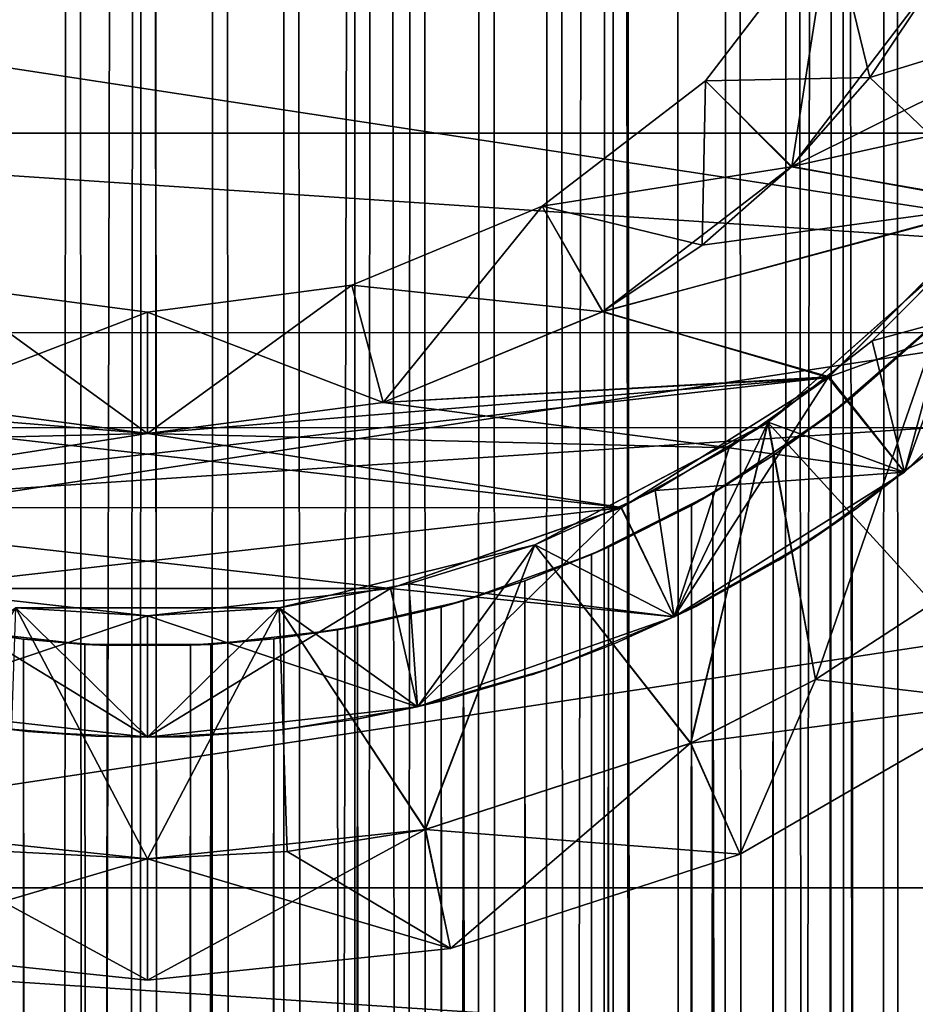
# Model space of a CAD drawing. Header units: millimetres. Extents: x -41 to 9, y -3 to 403.
# Tile 445 of 505: x -0.53 to 3.16, y 333.9 to 337.95. Entities that reach past the tile are written whole.
import ezdxf

# ---------------------------------------------------------------- set-up
doc = ezdxf.new("R2010")
doc.units = ezdxf.units.MM
doc.header["$LTSCALE"] = 81.481481
for name, color, linetype in [('1222', 7, 'CONTINUOUS'), ('1223', 7, 'CONTINUOUS'), ('1241', 7, 'CONTINUOUS'), ('1242', 7, 'CONTINUOUS'), ('25', 7, 'CONTINUOUS'), ('29', 7, 'CONTINUOUS'), ('35', 7, 'CONTINUOUS'), ('43', 7, 'CONTINUOUS'), ('51', 7, 'CONTINUOUS'), ('52', 7, 'CONTINUOUS'), ('55', 7, 'CONTINUOUS'), ('56', 7, 'CONTINUOUS'), ('57', 7, 'CONTINUOUS'), ('60', 7, 'CONTINUOUS'), ('61', 7, 'CONTINUOUS'), ('62', 7, 'CONTINUOUS'), ('66', 7, 'CONTINUOUS'), ('67', 7, 'CONTINUOUS'), ('69', 7, 'CONTINUOUS'), ('70', 7, 'CONTINUOUS'), ('71', 7, 'CONTINUOUS'), ('72', 7, 'CONTINUOUS'), ('73', 7, 'CONTINUOUS'), ('74', 7, 'CONTINUOUS'), ('75', 7, 'CONTINUOUS'), ('76', 7, 'CONTINUOUS'), ('78', 7, 'CONTINUOUS'), ('79', 7, 'CONTINUOUS'), ('82', 7, 'CONTINUOUS')]:
    doc.layers.add(name, color=color, linetype=linetype)

msp = doc.modelspace()

# ---------------------------------------------------------------- linework, layer by layer
at = {"layer": '1222', "linetype": 'Continuous'}
for points in [[(-40.875, 336.6656, 93.369), (9.125, 339.9995, 93.5), (-40.875, 340.0002, 93.5), (-40.875, 336.6656, 93.369)], [(9.125, 336.6647, 93.3689), (9.125, 339.9995, 93.5), (-40.875, 336.6656, 93.369), (9.125, 336.6647, 93.3689)], [(-40.875, 333.3517, 92.9768), (9.125, 336.6647, 93.3689), (-40.875, 336.6656, 93.369), (-40.875, 333.3517, 92.9768)], [(9.125, 333.3508, 92.9766), (9.125, 336.6647, 93.3689), (-40.875, 333.3517, 92.9768), (9.125, 333.3508, 92.9766)]]:
    msp.add_3dface(points, dxfattribs=at)
at = {"layer": '1223', "linetype": 'Continuous'}
for points in [[(9.125, 340.0005, 8.5), (9.125, 336.666, 8.631), (-40.875, 339.9998, 8.5), (9.125, 340.0005, 8.5)], [(-40.875, 339.9998, 8.5), (9.125, 336.666, 8.631), (-40.875, 336.6652, 8.631), (-40.875, 339.9998, 8.5)], [(9.125, 336.666, 8.631), (9.125, 333.3527, 9.0231), (-40.875, 336.6652, 8.631), (9.125, 336.666, 8.631)], [(-40.875, 336.6652, 8.631), (9.125, 333.3527, 9.0231), (-40.875, 333.352, 9.0232), (-40.875, 336.6652, 8.631)]]:
    msp.add_3dface(points, dxfattribs=at)
at = {"layer": '1241', "linetype": 'Continuous'}
for points in [[(9.125, 340.6076, 12.0047), (-11.275, 340.6082, 12.0047), (-11.275, 337.4865, 12.0811), (9.125, 340.6076, 12.0047)], [(9.125, 337.4857, 12.0811), (9.125, 340.6076, 12.0047), (-11.275, 337.4865, 12.0811), (9.125, 337.4857, 12.0811)], [(9.125, 337.4857, 12.0811), (-11.275, 337.4865, 12.0811), (-11.275, 334.3808, 12.4069), (9.125, 337.4857, 12.0811)], [(9.125, 334.3801, 12.407), (9.125, 337.4857, 12.0811), (-11.275, 334.3808, 12.4069), (9.125, 334.3801, 12.407)], [(9.125, 334.3801, 12.407), (-11.275, 334.3808, 12.4069), (-11.275, 331.3111, 12.9802), (9.125, 334.3801, 12.407)], [(9.125, 331.3102, 12.9804), (9.125, 334.3801, 12.407), (-11.275, 331.3111, 12.9802), (9.125, 331.3102, 12.9804)]]:
    msp.add_3dface(points, dxfattribs=at)
at = {"layer": '1242', "linetype": 'Continuous'}
for points in [[(9.125, 339.3924, 89.9953), (9.125, 336.2738, 89.8216), (-11.275, 339.3918, 89.9953), (9.125, 339.3924, 89.9953)], [(9.125, 336.2738, 89.8216), (-11.275, 336.2744, 89.8216), (-11.275, 339.3918, 89.9953), (9.125, 336.2738, 89.8216)], [(9.125, 336.2738, 89.8216), (-11.275, 333.1801, 89.3991), (-11.275, 336.2744, 89.8216), (9.125, 336.2738, 89.8216)], [(9.125, 336.2738, 89.8216), (9.125, 333.1784, 89.3988), (-11.275, 333.1801, 89.3991), (9.125, 336.2738, 89.8216)]]:
    msp.add_3dface(points, dxfattribs=at)
at = {"layer": '25', "linetype": 'Continuous'}
for points in [[(-0.9805, 400, -7.9397), (-0.018, 400, -8), (-0.7651, 64.5613, -7.9633), (-0.9805, 400, -7.9397)], [(-0.7651, 64.5613, -7.9633), (-0.018, 400, -8), (-0.2578, 64.6178, -7.9958), (-0.7651, 64.5613, -7.9633)], [(-0.2578, 64.6178, -7.9958), (-0.018, 400, -8), (0.2611, 64.6176, -7.9957), (-0.2578, 64.6178, -7.9958)], [(-0.018, 400, -8), (0.9453, 400, -7.9439), (0.2611, 64.6176, -7.9957), (-0.018, 400, -8)], [(0.2611, 64.6176, -7.9957), (0.9453, 400, -7.9439), (0.7824, 64.5583, -7.9617), (0.2611, 64.6176, -7.9957)], [(0.7824, 64.5583, -7.9617), (0.9453, 400, -7.9439), (1.3008, 64.4383, -7.8935), (0.7824, 64.5583, -7.9617)], [(0.9453, 400, -7.9439), (1.8942, 400, -7.7725), (1.3008, 64.4383, -7.8935), (0.9453, 400, -7.9439)], [(1.3008, 64.4383, -7.8935), (1.8942, 400, -7.7725), (1.828, 64.2484, -7.7883), (1.3008, 64.4383, -7.8935)], [(1.828, 64.2484, -7.7883), (1.8942, 400, -7.7725), (2.3286, 63.996, -7.6536), (1.828, 64.2484, -7.7883)], [(1.8942, 400, -7.7725), (2.8155, 400, -7.4882), (2.3286, 63.996, -7.6536), (1.8942, 400, -7.7725)], [(2.3286, 63.996, -7.6536), (2.8155, 400, -7.4882), (2.8117, 63.6722, -7.4897), (2.3286, 63.996, -7.6536)], [(2.8117, 63.6722, -7.4897), (2.8155, 400, -7.4882), (3.2481, 63.2925, -7.3109), (2.8117, 63.6722, -7.4897)], [(2.8155, 400, -7.4882), (3.6959, 400, -7.0951), (3.2481, 63.2925, -7.3109), (2.8155, 400, -7.4882)], [(2.8117, 336.3278, 7.4897), (2.8401, 0, 7.4789), (3.2481, 336.7075, 7.3109), (2.8117, 336.3278, 7.4897)], [(2.8401, 0, 7.4789), (3.7186, 0, 7.0832), (3.2481, 336.7075, 7.3109), (2.8401, 0, 7.4789)], [(2.3286, 336.004, 7.6536), (2.8401, 0, 7.4789), (2.8117, 336.3278, 7.4897), (2.3286, 336.004, 7.6536)], [(1.828, 335.7516, 7.7883), (1.9203, 0, 7.7661), (2.3286, 336.004, 7.6536), (1.828, 335.7516, 7.7883)], [(1.9203, 0, 7.7661), (2.8401, 0, 7.4789), (2.3286, 336.004, 7.6536), (1.9203, 0, 7.7661)], [(1.3008, 335.5617, 7.8935), (1.9203, 0, 7.7661), (1.828, 335.7516, 7.7883), (1.3008, 335.5617, 7.8935)], [(0.7824, 335.4417, 7.9617), (0.9725, 0, 7.9407), (1.3008, 335.5617, 7.8935), (0.7824, 335.4417, 7.9617)], [(0.9725, 0, 7.9407), (1.9203, 0, 7.7661), (1.3008, 335.5617, 7.8935), (0.9725, 0, 7.9407)], [(-0.952, 0, 7.9431), (0.0104, 0, 8), (-0.7651, 335.4387, 7.9633), (-0.952, 0, 7.9431)], [(-0.7651, 335.4387, 7.9633), (0.0104, 0, 8), (-0.2578, 335.3822, 7.9958), (-0.7651, 335.4387, 7.9633)], [(0.2611, 335.3824, 7.9957), (0.9725, 0, 7.9407), (0.7824, 335.4417, 7.9617), (0.2611, 335.3824, 7.9957)], [(-0.2578, 335.3822, 7.9958), (0.0104, 0, 8), (0.2611, 335.3824, 7.9957), (-0.2578, 335.3822, 7.9958)], [(0.0104, 0, 8), (0.9725, 0, 7.9407), (0.2611, 335.3824, 7.9957), (0.0104, 0, 8)]]:
    msp.add_3dface(points, dxfattribs=at)
at = {"layer": '29', "linetype": 'Continuous'}
for points in [[(-0.4917, 64.5988, -4.2215), (-0.6048, 398.5, -4.2067), (-0.8335, 64.5493, -4.1675), (-0.4917, 64.5988, -4.2215)], [(-0.3032, 398.5, -4.2392), (-0.6048, 398.5, -4.2067), (-0.4917, 64.5988, -4.2215), (-0.3032, 398.5, -4.2392)], [(-0.1504, 64.6226, -4.2473), (-0.3032, 398.5, -4.2392), (-0.4917, 64.5988, -4.2215), (-0.1504, 64.6226, -4.2473)], [(0, 398.5, -4.25), (-0.3032, 398.5, -4.2392), (-0.1504, 64.6226, -4.2473), (0, 398.5, -4.25)], [(0.1907, 64.6211, -4.2457), (0, 398.5, -4.25), (-0.1504, 64.6226, -4.2473), (0.1907, 64.6211, -4.2457)], [(0.2847, 398.5, -4.2405), (0, 398.5, -4.25), (0.1907, 64.6211, -4.2457), (0.2847, 398.5, -4.2405)], [(0.532, 64.5943, -4.2166), (0.2847, 398.5, -4.2405), (0.1907, 64.6211, -4.2457), (0.532, 64.5943, -4.2166)], [(0.5681, 398.5, -4.2119), (0.2847, 398.5, -4.2405), (0.532, 64.5943, -4.2166), (0.5681, 398.5, -4.2119)], [(0.8739, 64.5417, -4.1592), (0.5681, 398.5, -4.2119), (0.532, 64.5943, -4.2166), (0.8739, 64.5417, -4.1592)], [(0.849, 398.5, -4.1643), (0.5681, 398.5, -4.2119), (0.8739, 64.5417, -4.1592), (0.849, 398.5, -4.1643)], [(1.126, 398.5, -4.0981), (0.849, 398.5, -4.1643), (0.8739, 64.5417, -4.1592), (1.126, 398.5, -4.0981)], [(1.2164, 64.4622, -4.0722), (1.126, 398.5, -4.0981), (0.8739, 64.5417, -4.1592), (1.2164, 64.4622, -4.0722)], [(1.398, 398.5, -4.0135), (1.126, 398.5, -4.0981), (1.2164, 64.4622, -4.0722), (1.398, 398.5, -4.0135)], [(1.5592, 64.3543, -3.9537), (1.398, 398.5, -4.0135), (1.2164, 64.4622, -4.0722), (1.5592, 64.3543, -3.9537)], [(1.6637, 398.5, -3.9108), (1.398, 398.5, -4.0135), (1.5592, 64.3543, -3.9537), (1.6637, 398.5, -3.9108)], [(1.9012, 64.2161, -3.801), (1.6637, 398.5, -3.9108), (1.5592, 64.3543, -3.9537), (1.9012, 64.2161, -3.801)], [(1.9219, 398.5, -3.7906), (1.6637, 398.5, -3.9108), (1.9012, 64.2161, -3.801), (1.9219, 398.5, -3.7906)], [(2.2408, 64.0459, -3.6113), (1.9219, 398.5, -3.7906), (1.9012, 64.2161, -3.801), (2.2408, 64.0459, -3.6113)], [(2.1715, 398.5, -3.6533), (1.9219, 398.5, -3.7906), (2.2408, 64.0459, -3.6113), (2.1715, 398.5, -3.6533)], [(2.4114, 398.5, -3.4997), (2.1715, 398.5, -3.6533), (2.2408, 64.0459, -3.6113), (2.4114, 398.5, -3.4997)], [(2.5748, 63.842, -3.3813), (2.4114, 398.5, -3.4997), (2.2408, 64.0459, -3.6113), (2.5748, 63.842, -3.3813)], [(2.6404, 398.5, -3.3303), (2.4114, 398.5, -3.4997), (2.5748, 63.842, -3.3813), (2.6404, 398.5, -3.3303)], [(2.8988, 63.6038, -3.108), (2.6404, 398.5, -3.3303), (2.5748, 63.842, -3.3813), (2.8988, 63.6038, -3.108)], [(2.8576, 398.5, -3.1459), (2.6404, 398.5, -3.3303), (2.8988, 63.6038, -3.108), (2.8576, 398.5, -3.1459)], [(3.0619, 398.5, -2.9474), (2.8576, 398.5, -3.1459), (2.8988, 63.6038, -3.108), (3.0619, 398.5, -2.9474)], [(3.2065, 63.333, -2.7894), (3.0619, 398.5, -2.9474), (2.8988, 63.6038, -3.108), (3.2065, 63.333, -2.7894)], [(3.2524, 398.5, -2.7357), (3.0619, 398.5, -2.9474), (3.2065, 63.333, -2.7894), (3.2524, 398.5, -2.7357)], [(3.2121, 336.6725, 2.783), (3.0702, 1.5, 2.9387), (2.9026, 336.3993, 3.1044), (3.2121, 336.6725, 2.783)], [(3.2608, 1.5, 2.7257), (3.0702, 1.5, 2.9387), (3.2121, 336.6725, 2.783), (3.2608, 1.5, 2.7257)], [(2.9026, 336.3993, 3.1044), (2.6483, 1.5, 3.324), (2.5767, 336.1593, 3.3798), (2.9026, 336.3993, 3.1044)], [(2.8657, 1.5, 3.1385), (2.6483, 1.5, 3.324), (2.9026, 336.3993, 3.1044), (2.8657, 1.5, 3.1385)], [(3.0702, 1.5, 2.9387), (2.8657, 1.5, 3.1385), (2.9026, 336.3993, 3.1044), (3.0702, 1.5, 2.9387)], [(2.5767, 336.1593, 3.3798), (2.4188, 1.5, 3.4945), (2.2406, 335.954, 3.6114), (2.5767, 336.1593, 3.3798)], [(2.6483, 1.5, 3.324), (2.4188, 1.5, 3.4945), (2.5767, 336.1593, 3.3798), (2.6483, 1.5, 3.324)], [(2.2406, 335.954, 3.6114), (1.9282, 1.5, 3.7874), (1.8989, 335.7828, 3.8022), (2.2406, 335.954, 3.6114)], [(2.1785, 1.5, 3.6492), (1.9282, 1.5, 3.7874), (2.2406, 335.954, 3.6114), (2.1785, 1.5, 3.6492)], [(2.4188, 1.5, 3.4945), (2.1785, 1.5, 3.6492), (2.2406, 335.954, 3.6114), (2.4188, 1.5, 3.4945)], [(1.8989, 335.7828, 3.8022), (1.6693, 1.5, 3.9085), (1.5546, 335.6441, 3.9555), (1.8989, 335.7828, 3.8022)], [(1.9282, 1.5, 3.7874), (1.6693, 1.5, 3.9085), (1.8989, 335.7828, 3.8022), (1.9282, 1.5, 3.7874)], [(1.5546, 335.6441, 3.9555), (1.4028, 1.5, 4.0118), (1.2095, 335.536, 4.0743), (1.5546, 335.6441, 3.9555)], [(1.6693, 1.5, 3.9085), (1.4028, 1.5, 4.0118), (1.5546, 335.6441, 3.9555), (1.6693, 1.5, 3.9085)], [(1.2095, 335.536, 4.0743), (1.1299, 1.5, 4.0971), (0.8647, 335.4566, 4.1611), (1.2095, 335.536, 4.0743)], [(1.4028, 1.5, 4.0118), (1.1299, 1.5, 4.0971), (1.2095, 335.536, 4.0743), (1.4028, 1.5, 4.0118)], [(-0.5101, 335.4032, 4.2193), (-0.6048, 1.5, 4.2067), (-0.8543, 335.4546, 4.1633), (-0.5101, 335.4032, 4.2193)], [(0.8647, 335.4566, 4.1611), (0.5701, 1.5, 4.2116), (0.5205, 335.4044, 4.218), (0.8647, 335.4566, 4.1611)], [(0.8519, 1.5, 4.1637), (0.5701, 1.5, 4.2116), (0.8647, 335.4566, 4.1611), (0.8519, 1.5, 4.1637)], [(1.1299, 1.5, 4.0971), (0.8519, 1.5, 4.1637), (0.8647, 335.4566, 4.1611), (1.1299, 1.5, 4.0971)], [(-0.3032, 1.5, 4.2392), (-0.6048, 1.5, 4.2067), (-0.5101, 335.4032, 4.2193), (-0.3032, 1.5, 4.2392)], [(-0.1665, 335.378, 4.2467), (-0.3032, 1.5, 4.2392), (-0.5101, 335.4032, 4.2193), (-0.1665, 335.378, 4.2467)], [(0.5205, 335.4044, 4.218), (0.2857, 1.5, 4.2404), (0.1769, 335.3784, 4.2463), (0.5205, 335.4044, 4.218)], [(0.5701, 1.5, 4.2116), (0.2857, 1.5, 4.2404), (0.5205, 335.4044, 4.218), (0.5701, 1.5, 4.2116)], [(0, 1.5, 4.25), (-0.3032, 1.5, 4.2392), (-0.1665, 335.378, 4.2467), (0, 1.5, 4.25)], [(0.1769, 335.3784, 4.2463), (0, 1.5, 4.25), (-0.1665, 335.378, 4.2467), (0.1769, 335.3784, 4.2463)], [(0.2857, 1.5, 4.2404), (0, 1.5, 4.25), (0.1769, 335.3784, 4.2463), (0.2857, 1.5, 4.2404)]]:
    msp.add_3dface(points, dxfattribs=at)
at = {"layer": '35', "linetype": 'Continuous'}
for points in [[(2.8117, 336.3278, 7.4897), (3.2481, 336.7075, 7.3109), (2.9026, 336.3993, 3.1044), (2.8117, 336.3278, 7.4897)], [(3.2481, 336.7075, 7.3109), (3.2121, 336.6725, 2.783), (2.9026, 336.3993, 3.1044), (3.2481, 336.7075, 7.3109)], [(2.8117, 336.3278, 7.4897), (2.9026, 336.3993, 3.1044), (2.5767, 336.1593, 3.3798), (2.8117, 336.3278, 7.4897)], [(2.3286, 336.004, 7.6536), (2.8117, 336.3278, 7.4897), (2.5767, 336.1593, 3.3798), (2.3286, 336.004, 7.6536)], [(2.3286, 336.004, 7.6536), (2.5767, 336.1593, 3.3798), (2.2406, 335.954, 3.6114), (2.3286, 336.004, 7.6536)], [(1.828, 335.7516, 7.7883), (2.3286, 336.004, 7.6536), (1.8989, 335.7828, 3.8022), (1.828, 335.7516, 7.7883)], [(2.3286, 336.004, 7.6536), (2.2406, 335.954, 3.6114), (1.8989, 335.7828, 3.8022), (2.3286, 336.004, 7.6536)], [(1.828, 335.7516, 7.7883), (1.8989, 335.7828, 3.8022), (1.5546, 335.6441, 3.9555), (1.828, 335.7516, 7.7883)], [(1.3008, 335.5617, 7.8935), (1.828, 335.7516, 7.7883), (1.5546, 335.6441, 3.9555), (1.3008, 335.5617, 7.8935)], [(1.3008, 335.5617, 7.8935), (1.5546, 335.6441, 3.9555), (1.2095, 335.536, 4.0743), (1.3008, 335.5617, 7.8935)], [(0.7824, 335.4417, 7.9617), (1.3008, 335.5617, 7.8935), (0.8647, 335.4566, 4.1611), (0.7824, 335.4417, 7.9617)], [(1.3008, 335.5617, 7.8935), (1.2095, 335.536, 4.0743), (0.8647, 335.4566, 4.1611), (1.3008, 335.5617, 7.8935)], [(-0.7651, 335.4387, 7.9633), (-0.5101, 335.4032, 4.2193), (-0.8543, 335.4546, 4.1633), (-0.7651, 335.4387, 7.9633)], [(-0.7651, 335.4387, 7.9633), (-0.2578, 335.3822, 7.9958), (-0.5101, 335.4032, 4.2193), (-0.7651, 335.4387, 7.9633)], [(0.2611, 335.3824, 7.9957), (0.7824, 335.4417, 7.9617), (0.5205, 335.4044, 4.218), (0.2611, 335.3824, 7.9957)], [(0.7824, 335.4417, 7.9617), (0.8647, 335.4566, 4.1611), (0.5205, 335.4044, 4.218), (0.7824, 335.4417, 7.9617)], [(-0.2578, 335.3822, 7.9958), (-0.1665, 335.378, 4.2467), (-0.5101, 335.4032, 4.2193), (-0.2578, 335.3822, 7.9958)], [(0.2611, 335.3824, 7.9957), (0.5205, 335.4044, 4.218), (0.1769, 335.3784, 4.2463), (0.2611, 335.3824, 7.9957)], [(-0.2578, 335.3822, 7.9958), (0.2611, 335.3824, 7.9957), (-0.1665, 335.378, 4.2467), (-0.2578, 335.3822, 7.9958)], [(0.2611, 335.3824, 7.9957), (0.1769, 335.3784, 4.2463), (-0.1665, 335.378, 4.2467), (0.2611, 335.3824, 7.9957)]]:
    msp.add_3dface(points, dxfattribs=at)
at = {"layer": '43', "linetype": 'Continuous'}
for points in [[(3.2185, 336.1736, 7.3241), (2.9199, 335.9412, 3.0882), (2.7304, 335.8114, 7.5195), (3.2185, 336.1736, 7.3241)], [(3.2207, 336.1755, 2.7731), (2.9199, 335.9412, 3.0882), (3.2185, 336.1736, 7.3241), (3.2207, 336.1755, 2.7731)], [(2.9199, 335.9412, 3.0882), (2.5977, 335.7278, 3.3635), (2.7304, 335.8114, 7.5195), (2.9199, 335.9412, 3.0882)], [(2.7304, 335.8114, 7.5195), (2.2576, 335.5387, 3.6008), (2.1982, 335.5091, 7.692), (2.7304, 335.8114, 7.5195)], [(2.5977, 335.7278, 3.3635), (2.2576, 335.5387, 3.6008), (2.7304, 335.8114, 7.5195), (2.5977, 335.7278, 3.3635)], [(2.2576, 335.5387, 3.6008), (1.9248, 335.3853, 3.7894), (2.1982, 335.5091, 7.692), (2.2576, 335.5387, 3.6008)], [(2.1982, 335.5091, 7.692), (1.9248, 335.3853, 3.7894), (1.6656, 335.2856, 7.8247), (2.1982, 335.5091, 7.692)], [(1.9248, 335.3853, 3.7894), (1.5822, 335.2569, 3.9444), (1.6656, 335.2856, 7.8247), (1.9248, 335.3853, 3.7894)], [(1.6656, 335.2856, 7.8247), (1.2253, 335.1525, 4.0695), (1.0913, 335.1205, 7.9252), (1.6656, 335.2856, 7.8247)], [(1.5822, 335.2569, 3.9444), (1.2253, 335.1525, 4.0695), (1.6656, 335.2856, 7.8247), (1.5822, 335.2569, 3.9444)], [(1.2253, 335.1525, 4.0695), (0.8692, 335.0761, 4.1601), (1.0913, 335.1205, 7.9252), (1.2253, 335.1525, 4.0695)], [(1.0913, 335.1205, 7.9252), (0.8692, 335.0761, 4.1601), (0.5323, 335.0284, 7.9822), (1.0913, 335.1205, 7.9252)], [(-0.98, 335.097, 7.9398), (-0.4924, 335.0243, 7.9848), (-0.5963, 335.0357, 4.2079), (-0.98, 335.097, 7.9398)], [(0.8692, 335.0761, 4.1601), (0.5169, 335.0268, 4.2185), (0.5323, 335.0284, 7.9822), (0.8692, 335.0761, 4.1601)], [(-0.5963, 335.0357, 4.2079), (-0.4924, 335.0243, 7.9848), (-0.2139, 335.0046, 4.2446), (-0.5963, 335.0357, 4.2079)], [(0.1544, 335.0024, 4.2472), (0, 335, 8), (0.5323, 335.0284, 7.9822), (0.1544, 335.0024, 4.2472)], [(0.5169, 335.0268, 4.2185), (0.1544, 335.0024, 4.2472), (0.5323, 335.0284, 7.9822), (0.5169, 335.0268, 4.2185)], [(-0.4924, 335.0243, 7.9848), (0, 335, 8), (-0.2139, 335.0046, 4.2446), (-0.4924, 335.0243, 7.9848)], [(-0.2139, 335.0046, 4.2446), (0, 335, 8), (0.1544, 335.0024, 4.2472), (-0.2139, 335.0046, 4.2446)]]:
    msp.add_3dface(points, dxfattribs=at)
at = {"layer": '51', "linetype": 'Continuous'}
for points in [[(3.2473, 338.1245, 3.25), (4.0553, 338.0495, 3.25), (2.9742, 337.7161, 3.25), (3.2473, 338.1245, 3.25)], [(4.0553, 338.0495, 3.25), (3.5198, 337.1963, 3.25), (2.9742, 337.7161, 3.25), (4.0553, 338.0495, 3.25)], [(2.9742, 337.7161, 3.25), (3.5198, 337.1963, 3.25), (2.6504, 337.3471, 3.25), (2.9742, 337.7161, 3.25)], [(2.6504, 337.3471, 3.25), (3.5198, 337.1963, 3.25), (1.8736, 336.7516, 3.25), (2.6504, 337.3471, 3.25)], [(3.5198, 337.1963, 3.25), (2.8076, 336.4833, 3.25), (1.8736, 336.7516, 3.25), (3.5198, 337.1963, 3.25)], [(1.8736, 336.7516, 3.25), (2.8076, 336.4833, 3.25), (0.9704, 336.3778, 3.25), (1.8736, 336.7516, 3.25)], [(0, 336.25, 3.25), (-2.8037, 336.4802, 3.25), (-0.9706, 336.3778, 3.25), (0, 336.25, 3.25)], [(1.9527, 335.9458, 3.25), (-2.8037, 336.4802, 3.25), (0, 336.25, 3.25), (1.9527, 335.9458, 3.25)], [(-1.9505, 335.9447, 3.25), (-2.8037, 336.4802, 3.25), (1.9527, 335.9458, 3.25), (-1.9505, 335.9447, 3.25)], [(2.8076, 336.4833, 3.25), (2.3955, 336.1906, 3.25), (0.9704, 336.3778, 3.25), (2.8076, 336.4833, 3.25)], [(0.9704, 336.3778, 3.25), (2.3955, 336.1906, 3.25), (0, 336.25, 3.25), (0.9704, 336.3778, 3.25)], [(2.3955, 336.1906, 3.25), (1.9527, 335.9458, 3.25), (0, 336.25, 3.25), (2.3955, 336.1906, 3.25)], [(1.0013, 335.6128, 3.25), (-1.9505, 335.9447, 3.25), (1.9527, 335.9458, 3.25), (1.0013, 335.6128, 3.25)], [(-1.0012, 335.6128, 3.25), (-1.9505, 335.9447, 3.25), (1.0013, 335.6128, 3.25), (-1.0012, 335.6128, 3.25)], [(0, 335.5, 3.25), (-1.0012, 335.6128, 3.25), (1.0013, 335.6128, 3.25), (0, 335.5, 3.25)]]:
    msp.add_3dface(points, dxfattribs=at)
at = {"layer": '52', "linetype": 'Continuous'}
for points in [[(2.8146, 338.375, 3.75), (2.9742, 337.7161, 3.25), (2.2981, 337.7019, 3.75), (2.8146, 338.375, 3.75)], [(3.2473, 338.1245, 3.25), (2.9742, 337.7161, 3.25), (2.8146, 338.375, 3.75), (3.2473, 338.1245, 3.25)], [(2.2981, 337.7019, 3.75), (2.6504, 337.3471, 3.25), (1.625, 337.1854, 3.75), (2.2981, 337.7019, 3.75)], [(2.9742, 337.7161, 3.25), (2.6504, 337.3471, 3.25), (2.2981, 337.7019, 3.75), (2.9742, 337.7161, 3.25)], [(2.6504, 337.3471, 3.25), (1.8736, 336.7516, 3.25), (1.625, 337.1854, 3.75), (2.6504, 337.3471, 3.25)], [(1.625, 337.1854, 3.75), (1.8736, 336.7516, 3.25), (0.8412, 336.8607, 3.75), (1.625, 337.1854, 3.75)], [(0, 336.75, 3.75), (-0.9706, 336.3778, 3.25), (-0.8412, 336.8607, 3.75), (0, 336.75, 3.75)], [(0.9704, 336.3778, 3.25), (0, 336.25, 3.25), (0.8412, 336.8607, 3.75), (0.9704, 336.3778, 3.25)], [(0.8412, 336.8607, 3.75), (0, 336.25, 3.25), (0, 336.75, 3.75), (0.8412, 336.8607, 3.75)], [(1.8736, 336.7516, 3.25), (0.9704, 336.3778, 3.25), (0.8412, 336.8607, 3.75), (1.8736, 336.7516, 3.25)], [(0, 336.25, 3.25), (-0.9706, 336.3778, 3.25), (0, 336.75, 3.75), (0, 336.25, 3.25)]]:
    msp.add_3dface(points, dxfattribs=at)
at = {"layer": '55', "linetype": 'Continuous'}
for points in [[(2.8146, 338.375, 22.75), (2.8146, 338.375, 3.75), (2.2981, 337.7019, 3.75), (2.8146, 338.375, 22.75)], [(2.2981, 337.7019, 22.75), (2.8146, 338.375, 22.75), (2.2981, 337.7019, 3.75), (2.2981, 337.7019, 22.75)], [(2.2981, 337.7019, 22.75), (2.2981, 337.7019, 3.75), (1.625, 337.1854, 3.75), (2.2981, 337.7019, 22.75)], [(1.625, 337.1854, 22.75), (2.2981, 337.7019, 22.75), (1.625, 337.1854, 3.75), (1.625, 337.1854, 22.75)], [(0.8412, 336.8607, 22.75), (1.625, 337.1854, 22.75), (0.8412, 336.8607, 3.75), (0.8412, 336.8607, 22.75)], [(1.625, 337.1854, 22.75), (1.625, 337.1854, 3.75), (0.8412, 336.8607, 3.75), (1.625, 337.1854, 22.75)], [(-0.8412, 336.8607, 22.75), (0, 336.75, 22.75), (-0.8412, 336.8607, 3.75), (-0.8412, 336.8607, 22.75)], [(0, 336.75, 22.75), (0, 336.75, 3.75), (-0.8412, 336.8607, 3.75), (0, 336.75, 22.75)], [(0, 336.75, 22.75), (0.8412, 336.8607, 22.75), (0, 336.75, 3.75), (0, 336.75, 22.75)], [(0.8412, 336.8607, 22.75), (0.8412, 336.8607, 3.75), (0, 336.75, 3.75), (0.8412, 336.8607, 22.75)]]:
    msp.add_3dface(points, dxfattribs=at)
at = {"layer": '56', "linetype": 'Continuous'}
for points in [[(2.2981, 337.7019, 22.75), (2.6529, 337.3496, 23.25), (2.8146, 338.375, 22.75), (2.2981, 337.7019, 22.75)], [(2.6529, 337.3496, 23.25), (3.2484, 338.1264, 23.25), (2.8146, 338.375, 22.75), (2.6529, 337.3496, 23.25)], [(1.625, 337.1854, 22.75), (2.2839, 337.0258, 23.25), (2.2981, 337.7019, 22.75), (1.625, 337.1854, 22.75)], [(2.2839, 337.0258, 23.25), (2.6529, 337.3496, 23.25), (2.2981, 337.7019, 22.75), (2.2839, 337.0258, 23.25)], [(0.8412, 336.8607, 22.75), (0.9706, 336.3778, 23.25), (1.625, 337.1854, 22.75), (0.8412, 336.8607, 22.75)], [(0.9706, 336.3778, 23.25), (1.8755, 336.7527, 23.25), (1.625, 337.1854, 22.75), (0.9706, 336.3778, 23.25)], [(1.8755, 336.7527, 23.25), (2.2839, 337.0258, 23.25), (1.625, 337.1854, 22.75), (1.8755, 336.7527, 23.25)], [(-0.9704, 336.3778, 23.25), (0, 336.25, 23.25), (-0.8412, 336.8607, 22.75), (-0.9704, 336.3778, 23.25)], [(-0.8412, 336.8607, 22.75), (0, 336.25, 23.25), (0, 336.75, 22.75), (-0.8412, 336.8607, 22.75)], [(0, 336.75, 22.75), (0.9706, 336.3778, 23.25), (0.8412, 336.8607, 22.75), (0, 336.75, 22.75)], [(0, 336.25, 23.25), (0.9706, 336.3778, 23.25), (0, 336.75, 22.75), (0, 336.25, 23.25)]]:
    msp.add_3dface(points, dxfattribs=at)
at = {"layer": '57', "linetype": 'Continuous'}
for points in [[(2.6529, 337.3496, 23.25), (4.0542, 338.0473, 23.25), (3.2484, 338.1264, 23.25), (2.6529, 337.3496, 23.25)], [(3.8094, 337.6045, 23.25), (4.0542, 338.0473, 23.25), (2.6529, 337.3496, 23.25), (3.8094, 337.6045, 23.25)], [(3.5167, 337.1924, 23.25), (3.8094, 337.6045, 23.25), (2.6529, 337.3496, 23.25), (3.5167, 337.1924, 23.25)], [(2.2839, 337.0258, 23.25), (3.5167, 337.1924, 23.25), (2.6529, 337.3496, 23.25), (2.2839, 337.0258, 23.25)], [(2.8037, 336.4802, 23.25), (3.5167, 337.1924, 23.25), (1.8755, 336.7527, 23.25), (2.8037, 336.4802, 23.25)], [(1.8755, 336.7527, 23.25), (3.5167, 337.1924, 23.25), (2.2839, 337.0258, 23.25), (1.8755, 336.7527, 23.25)], [(0.9706, 336.3778, 23.25), (2.8037, 336.4802, 23.25), (1.8755, 336.7527, 23.25), (0.9706, 336.3778, 23.25)], [(1.9505, 335.9447, 23.25), (2.8037, 336.4802, 23.25), (-1.9527, 335.9458, 23.25), (1.9505, 335.9447, 23.25)], [(-1.9527, 335.9458, 23.25), (2.8037, 336.4802, 23.25), (0, 336.25, 23.25), (-1.9527, 335.9458, 23.25)], [(0, 336.25, 23.25), (2.8037, 336.4802, 23.25), (0.9706, 336.3778, 23.25), (0, 336.25, 23.25)], [(-0.9704, 336.3778, 23.25), (-2.3955, 336.1906, 23.25), (0, 336.25, 23.25), (-0.9704, 336.3778, 23.25)], [(-2.3955, 336.1906, 23.25), (-1.9527, 335.9458, 23.25), (0, 336.25, 23.25), (-2.3955, 336.1906, 23.25)], [(-1.0013, 335.6128, 23.25), (1.9505, 335.9447, 23.25), (-1.9527, 335.9458, 23.25), (-1.0013, 335.6128, 23.25)], [(1.0012, 335.6128, 23.25), (1.9505, 335.9447, 23.25), (-1.0013, 335.6128, 23.25), (1.0012, 335.6128, 23.25)], [(0, 335.5, 23.25), (1.0012, 335.6128, 23.25), (-1.0013, 335.6128, 23.25), (0, 335.5, 23.25)]]:
    msp.add_3dface(points, dxfattribs=at)
at = {"layer": '60', "linetype": 'Continuous'}
for points in [[(3.5167, 337.1924, 23.25), (2.8037, 336.4802, 23.25), (3.1174, 336.0908, 22.75), (3.5167, 337.1924, 23.25)], [(3.9092, 336.8826, 22.75), (3.5167, 337.1924, 23.25), (3.1174, 336.0908, 22.75), (3.9092, 336.8826, 22.75)], [(2.8037, 336.4802, 23.25), (1.9505, 335.9447, 23.25), (2.1694, 335.4952, 22.75), (2.8037, 336.4802, 23.25)], [(3.1174, 336.0908, 22.75), (2.8037, 336.4802, 23.25), (2.1694, 335.4952, 22.75), (3.1174, 336.0908, 22.75)], [(1.9505, 335.9447, 23.25), (1.0012, 335.6128, 23.25), (1.1126, 335.1254, 22.75), (1.9505, 335.9447, 23.25)], [(2.1694, 335.4952, 22.75), (1.9505, 335.9447, 23.25), (1.1126, 335.1254, 22.75), (2.1694, 335.4952, 22.75)], [(0, 335, 22.75), (-1.0013, 335.6128, 23.25), (-1.1126, 335.1254, 22.75), (0, 335, 22.75)], [(0, 335.5, 23.25), (-1.0013, 335.6128, 23.25), (0, 335, 22.75), (0, 335.5, 23.25)], [(1.0012, 335.6128, 23.25), (0, 335.5, 23.25), (1.1126, 335.1254, 22.75), (1.0012, 335.6128, 23.25)], [(1.1126, 335.1254, 22.75), (0, 335.5, 23.25), (0, 335, 22.75), (1.1126, 335.1254, 22.75)]]:
    msp.add_3dface(points, dxfattribs=at)
at = {"layer": '61', "linetype": 'Continuous'}
for points in [[(3.9092, 336.8826, 12.25), (3.1174, 336.0908, 22.75), (3.1174, 336.0908, 12.25), (3.9092, 336.8826, 12.25)], [(3.9092, 336.8826, 22.75), (3.1174, 336.0908, 22.75), (3.9092, 336.8826, 12.25), (3.9092, 336.8826, 22.75)], [(3.1174, 336.0908, 12.25), (2.1694, 335.4952, 22.75), (2.1694, 335.4952, 12.25), (3.1174, 336.0908, 12.25)], [(3.1174, 336.0908, 22.75), (2.1694, 335.4952, 22.75), (3.1174, 336.0908, 12.25), (3.1174, 336.0908, 22.75)], [(2.1694, 335.4952, 12.25), (1.1126, 335.1254, 22.75), (1.1126, 335.1254, 12.25), (2.1694, 335.4952, 12.25)], [(2.1694, 335.4952, 22.75), (1.1126, 335.1254, 22.75), (2.1694, 335.4952, 12.25), (2.1694, 335.4952, 22.75)], [(0, 335, 12.25), (-1.1126, 335.1254, 22.75), (-1.1126, 335.1254, 12.25), (0, 335, 12.25)], [(0, 335, 22.75), (-1.1126, 335.1254, 22.75), (0, 335, 12.25), (0, 335, 22.75)], [(1.1126, 335.1254, 12.25), (0, 335, 22.75), (0, 335, 12.25), (1.1126, 335.1254, 12.25)], [(1.1126, 335.1254, 22.75), (0, 335, 22.75), (1.1126, 335.1254, 12.25), (1.1126, 335.1254, 22.75)]]:
    msp.add_3dface(points, dxfattribs=at)
at = {"layer": '62', "linetype": 'Continuous'}
for points in [[(3.1174, 336.0908, 3.75), (3.9092, 336.8826, 3.75), (3.1174, 336.0908, 6.75), (3.1174, 336.0908, 3.75)], [(3.1174, 336.0908, 6.75), (3.9092, 336.8826, 3.75), (3.9092, 336.8826, 6.75), (3.1174, 336.0908, 6.75)], [(2.1694, 335.4952, 3.75), (3.1174, 336.0908, 3.75), (2.1694, 335.4952, 6.75), (2.1694, 335.4952, 3.75)], [(2.1694, 335.4952, 6.75), (3.1174, 336.0908, 3.75), (3.1174, 336.0908, 6.75), (2.1694, 335.4952, 6.75)], [(1.1126, 335.1254, 3.75), (2.1694, 335.4952, 3.75), (1.1126, 335.1254, 6.75), (1.1126, 335.1254, 3.75)], [(1.1126, 335.1254, 6.75), (2.1694, 335.4952, 3.75), (2.1694, 335.4952, 6.75), (1.1126, 335.1254, 6.75)], [(-1.1126, 335.1254, 6.75), (0, 335, 3.75), (0, 335, 6.75), (-1.1126, 335.1254, 6.75)], [(-1.1126, 335.1254, 3.75), (0, 335, 3.75), (-1.1126, 335.1254, 6.75), (-1.1126, 335.1254, 3.75)], [(0, 335, 6.75), (1.1126, 335.1254, 3.75), (1.1126, 335.1254, 6.75), (0, 335, 6.75)], [(0, 335, 3.75), (1.1126, 335.1254, 3.75), (0, 335, 6.75), (0, 335, 3.75)]]:
    msp.add_3dface(points, dxfattribs=at)
at = {"layer": '66', "linetype": 'Continuous'}
for points in [[(2.9841, 336.6317, 11.75), (3.3683, 337.0159, 11.75), (3.1174, 336.0908, 12.25), (2.9841, 336.6317, 11.75)], [(3.3683, 337.0159, 11.75), (3.9092, 336.8826, 12.25), (3.1174, 336.0908, 12.25), (3.3683, 337.0159, 11.75)], [(2.5563, 336.2966, 11.75), (2.9841, 336.6317, 11.75), (3.1174, 336.0908, 12.25), (2.5563, 336.2966, 11.75)], [(2.0913, 336.0154, 11.75), (2.5563, 336.2966, 11.75), (2.1694, 335.4952, 12.25), (2.0913, 336.0154, 11.75)], [(2.5563, 336.2966, 11.75), (3.1174, 336.0908, 12.25), (2.1694, 335.4952, 12.25), (2.5563, 336.2966, 11.75)], [(1.5957, 335.7924, 11.75), (2.0913, 336.0154, 11.75), (2.1694, 335.4952, 12.25), (1.5957, 335.7924, 11.75)], [(1.0769, 335.6308, 11.75), (1.5957, 335.7924, 11.75), (1.1126, 335.1254, 12.25), (1.0769, 335.6308, 11.75)], [(1.5957, 335.7924, 11.75), (2.1694, 335.4952, 12.25), (1.1126, 335.1254, 12.25), (1.5957, 335.7924, 11.75)], [(0.5424, 335.5328, 11.75), (1.0769, 335.6308, 11.75), (1.1126, 335.1254, 12.25), (0.5424, 335.5328, 11.75)], [(-0.5424, 335.5328, 11.75), (0, 335.5, 11.75), (-1.1126, 335.1254, 12.25), (-0.5424, 335.5328, 11.75)], [(0, 335.5, 11.75), (0.5424, 335.5328, 11.75), (0, 335, 12.25), (0, 335.5, 11.75)], [(0.5424, 335.5328, 11.75), (1.1126, 335.1254, 12.25), (0, 335, 12.25), (0.5424, 335.5328, 11.75)], [(0, 335.5, 11.75), (0, 335, 12.25), (-1.1126, 335.1254, 12.25), (0, 335.5, 11.75)]]:
    msp.add_3dface(points, dxfattribs=at)
at = {"layer": '67', "linetype": 'Continuous'}
for points in [[(2.5548, 336.2955, 11), (3.3669, 337.0144, 11), (2.5563, 336.2966, 11.75), (2.5548, 336.2955, 11)], [(2.5563, 336.2966, 11.75), (3.3669, 337.0144, 11), (2.9841, 336.6317, 11.75), (2.5563, 336.2966, 11.75)], [(2.9841, 336.6317, 11.75), (3.3669, 337.0144, 11), (3.3683, 337.0159, 11.75), (2.9841, 336.6317, 11.75)], [(1.5947, 335.792, 11), (2.5548, 336.2955, 11), (1.5957, 335.7924, 11.75), (1.5947, 335.792, 11)], [(1.5957, 335.7924, 11.75), (2.5548, 336.2955, 11), (2.0913, 336.0154, 11.75), (1.5957, 335.7924, 11.75)], [(2.0913, 336.0154, 11.75), (2.5548, 336.2955, 11), (2.5563, 336.2966, 11.75), (2.0913, 336.0154, 11.75)], [(0.5424, 335.5328, 11.75), (1.5947, 335.792, 11), (1.0769, 335.6308, 11.75), (0.5424, 335.5328, 11.75)], [(0.5424, 335.5328, 11), (1.5947, 335.792, 11), (0.5424, 335.5328, 11.75), (0.5424, 335.5328, 11)], [(1.0769, 335.6308, 11.75), (1.5947, 335.792, 11), (1.5957, 335.7924, 11.75), (1.0769, 335.6308, 11.75)], [(-0.5424, 335.5328, 11.75), (-0.5424, 335.5328, 11), (0, 335.5, 11.75), (-0.5424, 335.5328, 11.75)], [(-0.5424, 335.5328, 11), (0.5424, 335.5328, 11), (0, 335.5, 11.75), (-0.5424, 335.5328, 11)], [(0, 335.5, 11.75), (0.5424, 335.5328, 11), (0.5424, 335.5328, 11.75), (0, 335.5, 11.75)]]:
    msp.add_3dface(points, dxfattribs=at)
at = {"layer": '69', "linetype": 'Continuous'}
for points in [[(2.5548, 336.2955, 11), (3.2346, 335.5517, 11), (3.3669, 337.0144, 11), (2.5548, 336.2955, 11)], [(1.5947, 335.792, 11), (2.2378, 334.9759, 11), (2.5548, 336.2955, 11), (1.5947, 335.792, 11)], [(2.2378, 334.9759, 11), (2.7512, 335.2376, 11), (2.5548, 336.2955, 11), (2.2378, 334.9759, 11)], [(2.7512, 335.2376, 11), (3.2346, 335.5517, 11), (2.5548, 336.2955, 11), (2.7512, 335.2376, 11)], [(0.5424, 335.5328, 11), (1.1451, 334.6205, 11), (1.5947, 335.792, 11), (0.5424, 335.5328, 11)], [(1.1451, 334.6205, 11), (2.2378, 334.9759, 11), (1.5947, 335.792, 11), (1.1451, 334.6205, 11)], [(-1.1437, 334.6202, 11), (0, 334.5, 11), (-0.5424, 335.5328, 11), (-1.1437, 334.6202, 11)], [(-0.5424, 335.5328, 11), (0, 334.5, 11), (0.5424, 335.5328, 11), (-0.5424, 335.5328, 11)], [(0, 334.5, 11), (0.5759, 334.5302, 11), (0.5424, 335.5328, 11), (0, 334.5, 11)], [(0.5759, 334.5302, 11), (1.1451, 334.6205, 11), (0.5424, 335.5328, 11), (0.5759, 334.5302, 11)]]:
    msp.add_3dface(points, dxfattribs=at)
at = {"layer": '70', "linetype": 'Continuous'}
for points in [[(2.7512, 335.2376, 11), (3.5267, 335.1459, 10.5), (3.2346, 335.5517, 11), (2.7512, 335.2376, 11)], [(2.2378, 334.9759, 11), (3.5267, 335.1459, 10.5), (2.7512, 335.2376, 11), (2.2378, 334.9759, 11)], [(2.4404, 334.5187, 10.5), (3.5267, 335.1459, 10.5), (2.2378, 334.9759, 11), (2.4404, 334.5187, 10.5)], [(1.1451, 334.6205, 11), (2.4404, 334.5187, 10.5), (2.2378, 334.9759, 11), (1.1451, 334.6205, 11)], [(0.5759, 334.5302, 11), (1.2475, 334.1311, 10.5), (1.1451, 334.6205, 11), (0.5759, 334.5302, 11)], [(1.2475, 334.1311, 10.5), (2.4404, 334.5187, 10.5), (1.1451, 334.6205, 11), (1.2475, 334.1311, 10.5)], [(0, 334.5, 11), (1.2475, 334.1311, 10.5), (0.5759, 334.5302, 11), (0, 334.5, 11)], [(0, 334, 10.5), (1.2475, 334.1311, 10.5), (0, 334.5, 11), (0, 334, 10.5)]]:
    msp.add_3dface(points, dxfattribs=at)
at = {"layer": '71', "linetype": 'Continuous'}
for points in [[(0, 334, 10.5), (-1.1437, 334.6202, 11), (-1.2475, 334.1311, 10.5), (0, 334, 10.5)], [(0, 334, 10.5), (0, 334.5, 11), (-1.1437, 334.6202, 11), (0, 334, 10.5)]]:
    msp.add_3dface(points, dxfattribs=at)
at = {"layer": '72', "linetype": 'Continuous'}
for points in [[(0, 334, 8.5), (0, 334, 10.5), (-1.2475, 334.1311, 10.5), (0, 334, 8.5)], [(0, 334, 8.5), (-1.2475, 334.1311, 10.5), (-1.2475, 334.1311, 8.5), (0, 334, 8.5)]]:
    msp.add_3dface(points, dxfattribs=at)
at = {"layer": '73', "linetype": 'Continuous'}
for points in [[(2.4404, 334.5187, 8.5), (3.5267, 335.1459, 8.5), (2.4404, 334.5187, 10.5), (2.4404, 334.5187, 8.5)], [(2.4404, 334.5187, 10.5), (3.5267, 335.1459, 8.5), (3.5267, 335.1459, 10.5), (2.4404, 334.5187, 10.5)], [(1.2475, 334.1311, 8.5), (2.4404, 334.5187, 8.5), (1.2475, 334.1311, 10.5), (1.2475, 334.1311, 8.5)], [(1.2475, 334.1311, 10.5), (2.4404, 334.5187, 8.5), (2.4404, 334.5187, 10.5), (1.2475, 334.1311, 10.5)], [(0, 334, 10.5), (1.2475, 334.1311, 8.5), (1.2475, 334.1311, 10.5), (0, 334, 10.5)], [(0, 334, 8.5), (1.2475, 334.1311, 8.5), (0, 334, 10.5), (0, 334, 8.5)]]:
    msp.add_3dface(points, dxfattribs=at)
at = {"layer": '74', "linetype": 'Continuous'}
for points in [[(2.7505, 335.2371, 8), (3.2339, 335.5512, 8), (3.5267, 335.1459, 8.5), (2.7505, 335.2371, 8)], [(2.2368, 334.9754, 8), (2.7505, 335.2371, 8), (2.4404, 334.5187, 8.5), (2.2368, 334.9754, 8)], [(2.4404, 334.5187, 8.5), (2.7505, 335.2371, 8), (3.5267, 335.1459, 8.5), (2.4404, 334.5187, 8.5)], [(1.1437, 334.6202, 8), (2.2368, 334.9754, 8), (1.2475, 334.1311, 8.5), (1.1437, 334.6202, 8)], [(1.2475, 334.1311, 8.5), (2.2368, 334.9754, 8), (2.4404, 334.5187, 8.5), (1.2475, 334.1311, 8.5)], [(0, 334, 8.5), (1.1437, 334.6202, 8), (1.2475, 334.1311, 8.5), (0, 334, 8.5)], [(0, 334.5, 8), (1.1437, 334.6202, 8), (0, 334, 8.5), (0, 334.5, 8)]]:
    msp.add_3dface(points, dxfattribs=at)
at = {"layer": '75', "linetype": 'Continuous'}
for points in [[(-0.5759, 334.5302, 8), (0, 334.5, 8), (-1.2475, 334.1311, 8.5), (-0.5759, 334.5302, 8)], [(0, 334.5, 8), (0, 334, 8.5), (-1.2475, 334.1311, 8.5), (0, 334.5, 8)]]:
    msp.add_3dface(points, dxfattribs=at)
at = {"layer": '76', "linetype": 'Continuous'}
for points in [[(2.5562, 336.2965, 8), (3.3676, 337.0152, 8), (2.7505, 335.2371, 8), (2.5562, 336.2965, 8)], [(2.7505, 335.2371, 8), (3.3676, 337.0152, 8), (3.2339, 335.5512, 8), (2.7505, 335.2371, 8)], [(1.5956, 335.7924, 8), (2.5562, 336.2965, 8), (2.2368, 334.9754, 8), (1.5956, 335.7924, 8)], [(2.2368, 334.9754, 8), (2.5562, 336.2965, 8), (2.7505, 335.2371, 8), (2.2368, 334.9754, 8)], [(0.5424, 335.5328, 8), (1.5956, 335.7924, 8), (1.1437, 334.6202, 8), (0.5424, 335.5328, 8)], [(1.1437, 334.6202, 8), (1.5956, 335.7924, 8), (2.2368, 334.9754, 8), (1.1437, 334.6202, 8)], [(-0.5424, 335.5328, 8), (0, 334.5, 8), (-0.5759, 334.5302, 8), (-0.5424, 335.5328, 8)], [(-0.5424, 335.5328, 8), (0.5424, 335.5328, 8), (0, 334.5, 8), (-0.5424, 335.5328, 8)], [(0, 334.5, 8), (0.5424, 335.5328, 8), (1.1437, 334.6202, 8), (0, 334.5, 8)]]:
    msp.add_3dface(points, dxfattribs=at)
at = {"layer": '78', "linetype": 'Continuous'}
for points in [[(2.5562, 336.2965, 8), (2.9841, 336.6317, 7.25), (3.3676, 337.0152, 8), (2.5562, 336.2965, 8)], [(2.9841, 336.6317, 7.25), (3.3683, 337.0159, 7.25), (3.3676, 337.0152, 8), (2.9841, 336.6317, 7.25)], [(2.5563, 336.2966, 7.25), (2.9841, 336.6317, 7.25), (2.5562, 336.2965, 8), (2.5563, 336.2966, 7.25)], [(1.5956, 335.7924, 8), (2.0913, 336.0154, 7.25), (2.5562, 336.2965, 8), (1.5956, 335.7924, 8)], [(2.0913, 336.0154, 7.25), (2.5563, 336.2966, 7.25), (2.5562, 336.2965, 8), (2.0913, 336.0154, 7.25)], [(1.5957, 335.7924, 7.25), (2.0913, 336.0154, 7.25), (1.5956, 335.7924, 8), (1.5957, 335.7924, 7.25)], [(0.5424, 335.5328, 8), (1.0769, 335.6308, 7.25), (1.5956, 335.7924, 8), (0.5424, 335.5328, 8)], [(1.0769, 335.6308, 7.25), (1.5957, 335.7924, 7.25), (1.5956, 335.7924, 8), (1.0769, 335.6308, 7.25)], [(0.5424, 335.5328, 7.25), (1.0769, 335.6308, 7.25), (0.5424, 335.5328, 8), (0.5424, 335.5328, 7.25)], [(-0.5424, 335.5328, 7.25), (0, 335.5, 7.25), (-0.5424, 335.5328, 8), (-0.5424, 335.5328, 7.25)], [(-0.5424, 335.5328, 8), (0, 335.5, 7.25), (0.5424, 335.5328, 8), (-0.5424, 335.5328, 8)], [(0, 335.5, 7.25), (0.5424, 335.5328, 7.25), (0.5424, 335.5328, 8), (0, 335.5, 7.25)]]:
    msp.add_3dface(points, dxfattribs=at)
at = {"layer": '79', "linetype": 'Continuous'}
for points in [[(2.9841, 336.6317, 7.25), (3.9092, 336.8826, 6.75), (3.3683, 337.0159, 7.25), (2.9841, 336.6317, 7.25)], [(3.1174, 336.0908, 6.75), (3.9092, 336.8826, 6.75), (2.9841, 336.6317, 7.25), (3.1174, 336.0908, 6.75)], [(2.5563, 336.2966, 7.25), (3.1174, 336.0908, 6.75), (2.9841, 336.6317, 7.25), (2.5563, 336.2966, 7.25)], [(2.0913, 336.0154, 7.25), (3.1174, 336.0908, 6.75), (2.5563, 336.2966, 7.25), (2.0913, 336.0154, 7.25)], [(2.1694, 335.4952, 6.75), (3.1174, 336.0908, 6.75), (2.0913, 336.0154, 7.25), (2.1694, 335.4952, 6.75)], [(1.5957, 335.7924, 7.25), (2.1694, 335.4952, 6.75), (2.0913, 336.0154, 7.25), (1.5957, 335.7924, 7.25)], [(1.0769, 335.6308, 7.25), (2.1694, 335.4952, 6.75), (1.5957, 335.7924, 7.25), (1.0769, 335.6308, 7.25)], [(0.5424, 335.5328, 7.25), (1.1126, 335.1254, 6.75), (1.0769, 335.6308, 7.25), (0.5424, 335.5328, 7.25)], [(1.1126, 335.1254, 6.75), (2.1694, 335.4952, 6.75), (1.0769, 335.6308, 7.25), (1.1126, 335.1254, 6.75)], [(-1.1126, 335.1254, 6.75), (0, 335, 6.75), (-0.5424, 335.5328, 7.25), (-1.1126, 335.1254, 6.75)], [(-0.5424, 335.5328, 7.25), (0, 335, 6.75), (0, 335.5, 7.25), (-0.5424, 335.5328, 7.25)], [(0, 335.5, 7.25), (1.1126, 335.1254, 6.75), (0.5424, 335.5328, 7.25), (0, 335.5, 7.25)], [(0, 335, 6.75), (1.1126, 335.1254, 6.75), (0, 335.5, 7.25), (0, 335, 6.75)]]:
    msp.add_3dface(points, dxfattribs=at)
at = {"layer": '82', "linetype": 'Continuous'}
for points in [[(2.8076, 336.4833, 3.25), (3.5198, 337.1963, 3.25), (3.9092, 336.8826, 3.75), (2.8076, 336.4833, 3.25)], [(3.1174, 336.0908, 3.75), (2.8076, 336.4833, 3.25), (3.9092, 336.8826, 3.75), (3.1174, 336.0908, 3.75)], [(2.3955, 336.1906, 3.25), (2.8076, 336.4833, 3.25), (3.1174, 336.0908, 3.75), (2.3955, 336.1906, 3.25)], [(1.9527, 335.9458, 3.25), (2.3955, 336.1906, 3.25), (2.1694, 335.4952, 3.75), (1.9527, 335.9458, 3.25)], [(2.1694, 335.4952, 3.75), (2.3955, 336.1906, 3.25), (3.1174, 336.0908, 3.75), (2.1694, 335.4952, 3.75)], [(1.0013, 335.6128, 3.25), (1.9527, 335.9458, 3.25), (2.1694, 335.4952, 3.75), (1.0013, 335.6128, 3.25)], [(-1.0012, 335.6128, 3.25), (0, 335.5, 3.25), (-1.1126, 335.1254, 3.75), (-1.0012, 335.6128, 3.25)], [(0, 335, 3.75), (1.0013, 335.6128, 3.25), (1.1126, 335.1254, 3.75), (0, 335, 3.75)], [(0, 335.5, 3.25), (1.0013, 335.6128, 3.25), (0, 335, 3.75), (0, 335.5, 3.25)], [(1.1126, 335.1254, 3.75), (1.0013, 335.6128, 3.25), (2.1694, 335.4952, 3.75), (1.1126, 335.1254, 3.75)], [(-1.1126, 335.1254, 3.75), (0, 335.5, 3.25), (0, 335, 3.75), (-1.1126, 335.1254, 3.75)]]:
    msp.add_3dface(points, dxfattribs=at)

doc.saveas('drawing.dxf')
